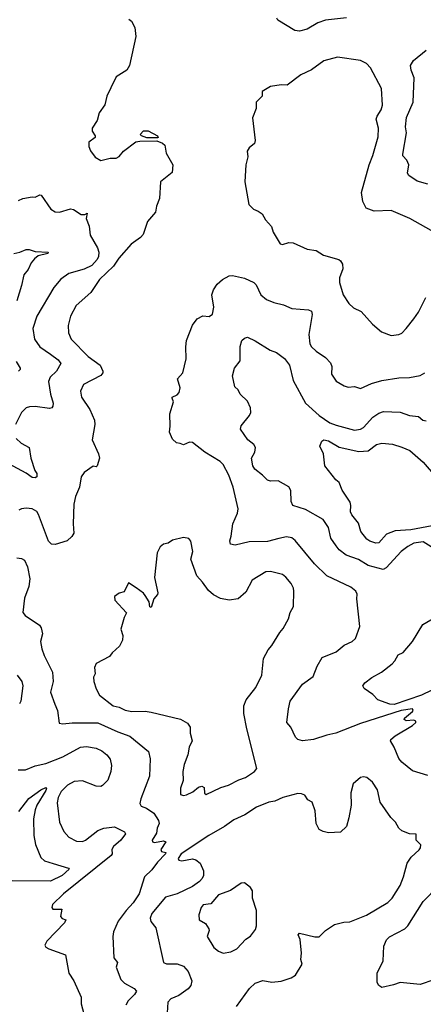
# Model space of a CAD drawing. Extents: x 1493970 to 1595317, y 729910 to 844791.
# Tile 321 of 338: x 1561753 to 1564396, y 819661 to 826105. Entities that reach past the tile are written whole.
import ezdxf

# ---------------------------------------------------------------- set-up
doc = ezdxf.new("R2010")
doc.units = 0

msp = doc.modelspace()

# ---------------------------------------------------------------- linework, layer by layer
at = {"layer": '0CON10XD'}
for points in [[(1562468.7, 826108.7), (1562485, 826096), (1562507.3, 826055), (1562514.4, 825995), (1562471.9, 825805), (1562453.9, 825776.1), (1562385, 825732.5), (1562349.5, 825660.5), (1562324.2, 825605.8), (1562311.7, 825548.3), (1562274.1, 825495.9), (1562261.2, 825445), (1562228.8, 825395), (1562228.8, 825375), (1562246.7, 825345), (1562246.7, 825335), (1562207, 825303), (1562206.7, 825275), (1562216.1, 825246.1), (1562246.7, 825205), (1562285, 825184.2), (1562345, 825198.6), (1562385, 825199.2), (1562405, 825210), (1562432.5, 825245), (1562514.4, 825305.6), (1562539.1, 825310.9), (1562651.7, 825311.7), (1562687.7, 825297.7), (1562703.3, 825285), (1562712.7, 825232.7), (1562756.7, 825155), (1562752.5, 825105), (1562676.1, 825043.9), (1562668.8, 824935), (1562648.8, 824885), (1562642.5, 824845), (1562590, 824785), (1562560.9, 824699.1), (1562545, 824680), (1562482.9, 824637.1), (1562403.6, 824543.6), (1562367.2, 824492.8), (1562275.5, 824405), (1562219.1, 824320.9), (1562123.1, 824235), (1562087.1, 824165), (1562070.6, 824105), (1562073.3, 824055), (1562090, 824015), (1562201.2, 823901.2), (1562280.8, 823845), (1562297.1, 823805), (1562296.8, 823793.2), (1562284.3, 823775.7), (1562171.7, 823718.3), (1562150.6, 823675), (1562158.9, 823635), (1562212.2, 823555), (1562243.6, 823485), (1562245.5, 823455), (1562228, 823355), (1562269.2, 823265), (1562276.7, 823235), (1562260, 823185), (1562255, 823180), (1562235, 823182.5), (1562175, 823142.5), (1562155, 823112.5), (1562144.4, 823045), (1562118.1, 822985), (1562107.9, 822935), (1562102.5, 822805), (1562107.8, 822745), (1562095, 822724), (1562064.4, 822695.6), (1561985, 822670.8), (1561962.3, 822672.3), (1561941.7, 822691.7), (1561877.6, 822867.6), (1561865, 822885.6), (1561835, 822904.4), (1561795, 822908.6), (1561765, 822904.2), (1561748.8, 822895)], [(1563892.8, 826117.2), (1563755, 826102.9), (1563705, 826084.6), (1563635, 826043.6), (1563585, 826030), (1563554, 826035), (1563442.7, 826102.7), (1563436.7, 826115)], [(1564425, 825030), (1564355, 825048.9), (1564301.2, 825085), (1564291.7, 825101.7), (1564302.2, 825155), (1564288.2, 825185), (1564262.5, 825215), (1564261.5, 825225), (1564286.7, 825365), (1564279.2, 825405), (1564286.4, 825465), (1564330.4, 825565), (1564336.4, 825725), (1564316.2, 825775), (1564312.9, 825805), (1564331.5, 825838.5), (1564414.2, 825905)], [(1564587.8, 824647.8), (1564308.8, 824805), (1564185, 824857.1), (1564075, 824851.9), (1564022.4, 824872.4), (1563999.4, 824915), (1563991.1, 824975), (1564042.2, 825155), (1564065.8, 825215.8), (1564100.5, 825339.5), (1564102, 825395), (1564087.5, 825455), (1564093.5, 825475), (1564120.4, 825515), (1564129.1, 825545), (1564122.9, 825655), (1564049.7, 825789.7), (1564025, 825818.8), (1563985, 825837.5), (1563835, 825860.8), (1563745, 825836), (1563665, 825776.2), (1563595, 825744), (1563505, 825676.7), (1563465, 825680), (1563395, 825667.5), (1563340, 825635), (1563340, 825605), (1563302.5, 825565), (1563302.5, 825525), (1563277, 825463), (1563296.2, 825315), (1563290, 825295), (1563255, 825266.7), (1563243.8, 825245), (1563248, 825208), (1563233.8, 825155), (1563226.7, 825045), (1563253.3, 824895), (1563283.3, 824865), (1563315, 824853.3), (1563340, 824835), (1563363.3, 824795), (1563401.2, 824751.2), (1563414, 824715), (1563458.3, 824638.3), (1563475, 824634), (1563515, 824646.2), (1563545, 824646), (1563635, 824602.5), (1563695, 824593.8), (1563742.5, 824565), (1563842.5, 824535), (1563855, 824526.2), (1563868, 824505), (1563870, 824475), (1563847.8, 824415), (1563846.7, 824385), (1563871.9, 824305), (1563907.5, 824247.5), (1563939.5, 824219.5), (1563990, 824195), (1564063, 824113), (1564121.7, 824061.7), (1564185, 824039.2)], [(1562655, 825332.5), (1562585, 825333.3), (1562550, 825345), (1562542.5, 825355), (1562565, 825377.5), (1562595, 825378.8), (1562656.1, 825346.1), (1562660, 825335), (1562655, 825332.5)], [(1561745, 824922.9), (1561773.3, 824935), (1561835, 824946.2), (1561855, 824943.8), (1561885, 824960), (1561895, 824956.7), (1561958, 824865), (1561985, 824847.1), (1562015, 824845.5), (1562085, 824868.6), (1562105, 824862.9), (1562155, 824829.8), (1562179.1, 824830.9), (1562195, 824840), (1562189.2, 824805), (1562208.7, 824755), (1562214.6, 824695), (1562262.5, 824612.5), (1562272.1, 824585), (1562269.8, 824555), (1562260.8, 824535), (1562225, 824497.3), (1562175, 824472.8), (1562075, 824443.3), (1562022, 824408), (1561978, 824352), (1561866.2, 824165), (1561840.4, 824085), (1561850.5, 824015), (1561884.3, 823965), (1561955.3, 823915.3), (1562005, 823879.4), (1562021.9, 823855), (1561994.2, 823805.8), (1561953.1, 823765), (1561941.7, 823738.3), (1561955.3, 823655.3), (1561972.5, 823595), (1561971.4, 823575), (1561963.8, 823565), (1561949.3, 823560.7), (1561855, 823574.5), (1561817.6, 823572.4), (1561795, 823564.3), (1561764.5, 823535), (1561726.1, 823455)], [(1561715, 824576.2), (1561755, 824583.1), (1561795, 824601.1), (1561815, 824601.9), (1561855, 824588.6), (1561938.8, 824585), (1561938, 824575), (1561875, 824560.9), (1561849.9, 824540.1), (1561828.2, 824515), (1561808.5, 824471.5), (1561779.6, 824435), (1561765.5, 824365), (1561734.4, 824265)], [(1564425, 821158.8), (1564325, 821189.2), (1564255, 821245.7), (1564235, 821270), (1564205, 821344), (1564180.6, 821385), (1564184.3, 821395), (1564211.7, 821418.3), (1564326, 821485), (1564347.5, 821505), (1564347.5, 821515), (1564335, 821520), (1564285, 821516.2), (1564270, 821525), (1564273.8, 821535), (1564325, 821577.5), (1564330, 821585), (1564326.1, 821596.1), (1564252, 821585), (1563985, 821499.2), (1563823.8, 821435), (1563765, 821423.5), (1563676.4, 821393.6), (1563605, 821385.7), (1563575, 821394.4), (1563559.8, 821409.8), (1563529.2, 821475), (1563502.5, 821505), (1563512.5, 821595), (1563524.4, 821645), (1563605, 821755.8), (1563675, 821806.2), (1563701.4, 821875), (1563735, 821931.2), (1563825, 821968), (1563877.7, 822012.3), (1563930, 822035), (1563951.2, 822055), (1563980, 822135), (1563961.2, 822315), (1563963.8, 822345), (1563953.8, 822365), (1563922.1, 822392.1), (1563765.3, 822465.3), (1563683.5, 822543.5), (1563556.7, 822696.7), (1563535, 822714.3), (1563501.3, 822721.3), (1563451.1, 822708.9), (1563375, 822689.2), (1563255, 822688.5), (1563165, 822666.9), (1563133.5, 822673.5), (1563129.4, 822695), (1563139.1, 822725), (1563150, 822805), (1563179.5, 822875), (1563183.5, 822905), (1563150.6, 823045), (1563121.8, 823125), (1563085, 823193.8), (1563065, 823214.2), (1562965.6, 823275.6), (1562885, 823337.5), (1562865, 823340), (1562825, 823322.5), (1562805, 823332.5), (1562780, 823335), (1562755, 823360), (1562733.8, 823405), (1562738.8, 823445), (1562736.4, 823526.4), (1562760, 823605), (1562751.2, 823628.8), (1562752.5, 823635), (1562785, 823650.8), (1562798.6, 823665), (1562804.2, 823695), (1562786.7, 823755), (1562820.8, 823795), (1562844.4, 823885.6), (1562841.2, 823965), (1562846.7, 824005), (1562883.9, 824106.1), (1562915, 824147.5), (1562953.6, 824166.4), (1562995, 824163.8), (1563015, 824178.8), (1563024.4, 824225), (1563010.6, 824305), (1563021.7, 824338.3), (1563047.5, 824375), (1563081.2, 824405), (1563125, 824428.6), (1563147.7, 824432.3), (1563225, 824412.9), (1563286.3, 824386.3), (1563300.9, 824370.9), (1563332.5, 824305), (1563368.8, 824275), (1563416.7, 824255), (1563479.8, 824239.8), (1563535, 824215.8), (1563645, 824207.1), (1563665, 824198.8), (1563669.4, 824175), (1563646.7, 824045), (1563654.2, 823985), (1563664, 823965), (1563694, 823935), (1563755, 823894), (1563788.7, 823858.7), (1563797.1, 823835), (1563794.2, 823785.8)], [(1564185, 824039.2), (1564235, 824044), (1564255, 824054), (1564285, 824083.8), (1564335, 824148), (1564365, 824191.2), (1564412.2, 824287.8)], [(1564465, 822644.3), (1564395, 822687.3), (1564335, 822679.3), (1564295, 822658.5), (1564251.4, 822625), (1564153.1, 822516.9), (1564133.2, 822506.8), (1564035, 822534), (1563971.9, 822571.9), (1563891.1, 822601.1), (1563845, 822636.4), (1563825, 822662.1), (1563791.5, 822711.5), (1563775, 822781.2), (1563741.4, 822835), (1563625, 822900), (1563541.2, 822925), (1563531.7, 822951.7), (1563528.9, 823025), (1563515, 823048.8), (1563446.3, 823086.3), (1563395, 823085.8), (1563375, 823092.5), (1563344, 823125), (1563293.7, 823163.7), (1563279.4, 823185), (1563271.4, 823235), (1563293.3, 823275), (1563297.5, 823305), (1563286.7, 823325), (1563246.2, 823355), (1563198.8, 823425), (1563202.7, 823447.3), (1563258.8, 823515), (1563266, 823535), (1563264.2, 823565), (1563245, 823608.8), (1563196.2, 823655), (1563185, 823682.5), (1563163, 823703), (1563146.2, 823775), (1563160, 823825), (1563196.8, 823873.2), (1563197.3, 823967.3), (1563207.5, 824005), (1563225, 824022), (1563245, 824027.5), (1563294.4, 824004.4), (1563393, 823943), (1563435, 823926.7), (1563487.9, 823887.9), (1563519.7, 823845), (1563544.6, 823744.6), (1563625, 823595.6), (1563714.8, 823514.8), (1563785, 823468), (1563825, 823450.7), (1563945, 823419.6), (1563985, 823425.4), (1564005, 823435.5), (1564065.3, 823504.7), (1564105, 823531.1), (1564135, 823540.5), (1564245, 823536.7), (1564305, 823515.6), (1564365, 823507.5), (1564393.3, 823485), (1564415, 823480.8)], [(1561729.3, 823869.3), (1561757.1, 823825), (1561756, 823815), (1561745, 823804.4)], [(1563794.2, 823785.8), (1563825, 823740), (1563878.3, 823708.3), (1563905, 823701.2), (1563945, 823705.8), (1563985, 823690.8), (1564055.9, 823724.1), (1564125, 823743.6), (1564235, 823761.9), (1564305, 823763.1), (1564375, 823777.5), (1564405.4, 823794.6)], [(1561731.3, 823365), (1561763.3, 823333.3), (1561815.8, 823305), (1561825.7, 823235), (1561852.9, 823155), (1561865.7, 823135), (1561865.7, 823114.3), (1561855, 823106), (1561835, 823109.4), (1561795, 823138.6), (1561655, 823214.2)], [(1564455, 822792.8), (1564315, 822767.2), (1564210.9, 822759.1), (1564155, 822739.2), (1564105, 822681.4), (1564085, 822679.4), (1564045, 822692.5), (1564025.6, 822705.6), (1563986.2, 822755), (1563971.2, 822811.2), (1563928, 822865), (1563920, 822885), (1563922.5, 822925), (1563917.4, 822947.4), (1563865.8, 823025.8), (1563845.7, 823075.7), (1563823.5, 823093.5), (1563752, 823185), (1563742, 823265), (1563719.2, 823315), (1563732.5, 823347.5), (1563745, 823355.8), (1563775, 823349.4), (1563845, 823306.9), (1563975, 823278.9), (1564035, 823283.1), (1564088.8, 823325), (1564124.3, 823334.3), (1564195, 823327.1), (1564255, 823308.1), (1564307.5, 823285), (1564395, 823209.2), (1564475, 823115.8)], [(1562825, 821027.5), (1562845, 821032.4), (1562887.2, 821052.8), (1562925, 821083.3), (1562945, 821089.2), (1562960.8, 821080.8), (1562963.6, 821043.6), (1562975, 821034.5), (1563070.2, 821079.8), (1563120.8, 821095), (1563188.9, 821131.1), (1563233, 821145), (1563291.1, 821185), (1563306.6, 821205), (1563241.1, 821465), (1563221.1, 821565), (1563221.1, 821615), (1563235.6, 821654.4), (1563299.2, 821735), (1563338, 821815), (1563350, 821925), (1563379.5, 821980.5), (1563405, 822010), (1563456, 822095), (1563479.3, 822120.7), (1563514, 822185), (1563523.8, 822225), (1563546.7, 822265), (1563549.2, 822365), (1563545.8, 822385), (1563530, 822415), (1563497, 822457), (1563475, 822473.8), (1563395, 822494), (1563365, 822490.8), (1563275, 822436.2), (1563235, 822358.8), (1563185, 822314), (1563124.6, 822305.4), (1563067.2, 822317.2), (1563021.9, 822341.9), (1562989.5, 822369.5), (1562951.2, 822425), (1562912.9, 822465), (1562873.8, 822575), (1562888, 822625), (1562873.2, 822693.2), (1562860.3, 822710.3), (1562825, 822717.1), (1562755, 822698.6), (1562725, 822680), (1562695, 822672.5), (1562673.3, 822655), (1562653.3, 822616.7), (1562635.8, 822455), (1562658.8, 822355), (1562656.1, 822343.9), (1562631.2, 822315), (1562615, 822257.5), (1562605, 822262.5), (1562601.2, 822295), (1562575, 822337.5), (1562563, 822353), (1562515, 822387.5), (1562465, 822420), (1562438.3, 822361.7), (1562405, 822352.5), (1562375, 822330), (1562377, 822307), (1562453, 822223), (1562437.7, 822192.3), (1562416.1, 822116.1), (1562428.8, 822075), (1562426.2, 822045), (1562407.5, 822005), (1562358.3, 821961.7), (1562341.7, 821938.3), (1562255, 821892.5), (1562243.3, 821865), (1562246.7, 821825), (1562237, 821803), (1562238.8, 821775), (1562254.2, 821725), (1562276, 821685), (1562365, 821615.5), (1562405.4, 821605.4), (1562445, 821586.7), (1562488.3, 821578.3), (1562575, 821580), (1562615, 821574.3), (1562807, 821527), (1562851.7, 821501.7), (1562870, 821475), (1562870.5, 821435), (1562882.3, 821385), (1562863.1, 821345), (1562854, 821295), (1562829.4, 821230.6), (1562820.8, 821185), (1562824.2, 821125), (1562807.1, 821075), (1562806, 821035), (1562825, 821027.5)], [(1561735, 822582.5), (1561765, 822578.8), (1561785, 822568.8), (1561804, 822525), (1561820, 822445), (1561812.9, 822395), (1561785, 822320), (1561774, 822225), (1561790, 822205), (1561882.4, 822142.4), (1561894.2, 822125), (1561902.9, 822085), (1561889.1, 822035), (1561898.2, 821988.2), (1561913.1, 821943.1), (1561968.8, 821835), (1561972.7, 821775), (1561954.4, 821705), (1561982.9, 821625), (1562000, 821585), (1562011.7, 821501.7), (1562035, 821496.2), (1562096.8, 821503.2), (1562265, 821503.6), (1562395, 821443.9), (1562475, 821415.4), (1562595.8, 821315), (1562608.3, 821268.3), (1562604.4, 821155), (1562545.7, 821005), (1562540, 820975), (1562548.6, 820958.6), (1562584.2, 820944.2), (1562631.2, 820911.2), (1562662, 820865), (1562665.8, 820845), (1562652.5, 820815), (1562648.3, 820781.7), (1562620, 820735), (1562622.5, 820725), (1562635, 820720), (1562695, 820731.2), (1562710, 820725), (1562676.7, 820675), (1562681.7, 820661.7), (1562710, 820655), (1562708, 820645), (1562655, 820592.5), (1562618, 820542), (1562570.4, 820495), (1562535.4, 820385), (1562495.4, 820325), (1562449.5, 820275), (1562398.1, 820205), (1562368.1, 820135), (1562363.1, 820105), (1562370.8, 819965), (1562394, 819935), (1562385.8, 819905), (1562415, 819823.8), (1562440.2, 819800.2), (1562504, 819765), (1562517.7, 819747.7), (1562505.7, 819725), (1562463.5, 819685), (1562447.5, 819655)], [(1564515, 821748.5), (1564384.6, 821685), (1564204.4, 821624.4), (1564176.2, 821625), (1564097.5, 821655), (1564065, 821689.2), (1564008.8, 821728.8), (1564001.2, 821745), (1564013.3, 821765), (1564059.7, 821800.3), (1564123.1, 821835), (1564191.3, 821888.7), (1564210.8, 821909.2), (1564231.9, 821948.1), (1564265.2, 821964.8), (1564325.2, 822034.8), (1564392.4, 822147.6), (1564525, 822222.5)], [(1561736.7, 821815), (1561767.5, 821775), (1561773.1, 821745), (1561761.4, 821645), (1561752.4, 821627.6)], [(1561744.3, 821195.7), (1561792.5, 821195), (1561855, 821223.1), (1561925, 821237.9), (1562035, 821280.8), (1562151.2, 821345), (1562190.9, 821349.1), (1562255, 821337.8), (1562291.3, 821321.3), (1562325, 821294), (1562345.5, 821265.5), (1562354.3, 821225), (1562350.8, 821185), (1562330.7, 821129.3), (1562295, 821092.5), (1562283.8, 821086.2), (1562255, 821088.9), (1562164.8, 821124.8), (1562109.8, 821120.2), (1562067.5, 821095), (1562025.3, 821055), (1562005.4, 821015), (1561998.9, 820978.9), (1562014, 820854), (1562041.8, 820791.8), (1562075.4, 820755.4), (1562125, 820729.6), (1562165, 820727.5), (1562185, 820736.2), (1562265, 820798.9), (1562305, 820813.8), (1562375, 820823.4), (1562440.7, 820790.7), (1562446.8, 820776.8), (1562415, 820735.4), (1562367.5, 820695), (1562357.1, 820675), (1562358.5, 820645), (1562353.3, 820635), (1562040, 820385), (1561969.2, 820315), (1561963.3, 820295), (1561970, 820285), (1562030, 820285), (1562020, 820235), (1562032.3, 820222.3), (1562056.2, 820215), (1562046.4, 820195), (1561931.5, 820075), (1561918.6, 820048.6), (1561925, 820036), (1561945, 820024.4), (1562054.2, 819984.2), (1562075.9, 819865.9), (1562108, 819815), (1562157, 819707), (1562156, 819665), (1562179.2, 819575)], [(1563172.7, 819647.3), (1563258.6, 819765), (1563295, 819798.6), (1563345, 819817.1), (1563405, 819805.8), (1563465, 819812.9), (1563530, 819835), (1563558.7, 819851.3), (1563602, 819925), (1563593.8, 819955), (1563598.8, 819995), (1563590, 820085), (1563577.5, 820115), (1563585, 820127.5), (1563685, 820103.3), (1563715, 820102.5), (1563756.1, 820143.9), (1563815, 820183.8), (1563875, 820198.8), (1563915, 820201.2), (1564025, 820245.7), (1564163.4, 820326.6), (1564192.9, 820355), (1564245, 820438.8), (1564266.9, 820495), (1564290, 820585), (1564315.8, 820624.2), (1564368.8, 820671.2), (1564378.8, 820685), (1564380, 820705), (1564350, 820735), (1564350, 820775), (1564305, 820776), (1564255, 820796), (1564235, 820813.8), (1564213.6, 820853.6), (1564184.6, 820884.6), (1564114.3, 820985), (1564095.5, 821065.5), (1564064.4, 821114.4), (1564026.7, 821145), (1564005, 821150), (1563984.6, 821145.4), (1563937.1, 821105), (1563921.9, 821045), (1563924.4, 820965), (1563909.1, 820880.9), (1563893.3, 820825), (1563855, 820787.1), (1563775, 820784.3), (1563741.3, 820791.3), (1563715, 820806.2), (1563695.7, 820845), (1563688.3, 820928.3), (1563667.5, 820985), (1563640.5, 821000.5), (1563620, 821030), (1563598.3, 821038.3), (1563575, 821042), (1563475.4, 821015.4), (1563425, 820989.7), (1563385, 820983.9), (1563305, 820950.6), (1563228.5, 820901.5), (1563155, 820869.3), (1563095, 820825.4), (1562990.8, 820765), (1562810.3, 820645), (1562791.1, 820615), (1562794.6, 820604.6), (1562815, 820600.9), (1562885, 820613.3), (1562906.9, 820606.9), (1562934.3, 820585), (1562956.9, 820535), (1562956.9, 820505), (1562948.9, 820485), (1562931.4, 820465), (1562885, 820433.1), (1562785.3, 820384.7), (1562707.6, 820362.4), (1562619.4, 820255), (1562608.8, 820225), (1562613, 820203), (1562645, 820162.5), (1562694.4, 819934.4), (1562715, 819925.7), (1562785.4, 819925.4), (1562825, 819910), (1562855.6, 819875), (1562880, 819815), (1562874.4, 819785), (1562857.1, 819762.9), (1562795, 819718.9), (1562743.8, 819696.2), (1562722.5, 819675), (1562719.2, 819605)], [(1561747.9, 820922.1), (1561812.5, 821007.5), (1561890.8, 821065), (1561925, 821081.2), (1561930, 821075), (1561925, 821060), (1561865.3, 820965), (1561855.4, 820935), (1561844.5, 820875), (1561845.5, 820765), (1561857.6, 820707.6), (1561892.8, 820622.8), (1561915, 820600.8), (1561973.2, 820583.2)], [(1561973.2, 820583.2), (1562072.5, 820552.5), (1562076.4, 820546.4), (1562031.8, 820505), (1561955, 820468.2), (1561705, 820469.5)], [(1563085, 819996.7), (1563135, 820003.8), (1563175, 820023.3), (1563235, 820086.7), (1563265, 820107.5), (1563298.3, 820151.7), (1563304, 820175), (1563304.3, 820275), (1563278, 820355), (1563278.6, 820405), (1563265, 820426.7), (1563225, 820456.7), (1563202.5, 820455), (1563134.6, 820405.4), (1563055, 820378.5), (1563005, 820319.4), (1562955, 820312.5), (1562941.1, 820295), (1562925.8, 820245.8), (1562928, 820215), (1562969.7, 820189.7), (1562991.2, 820155), (1562993.8, 820145), (1562982, 820105), (1563025, 820033.3), (1563055, 820010), (1563085, 819996.7)], [(1564465, 819820.6), (1564375, 819790.2), (1564245, 819804.4), (1564201.9, 819788.1), (1564125, 819771.4), (1564105, 819783.8), (1564094.3, 819804.3), (1564094.4, 819865), (1564133.5, 819945), (1564138.5, 820041.5), (1564155, 820083.3), (1564175, 820101.8), (1564275, 820154.6), (1564295.8, 820174.2), (1564394.5, 820335), (1564493.5, 820435)]]:
    msp.add_lwpolyline(points, dxfattribs=at)

doc.saveas('drawing.dxf')
